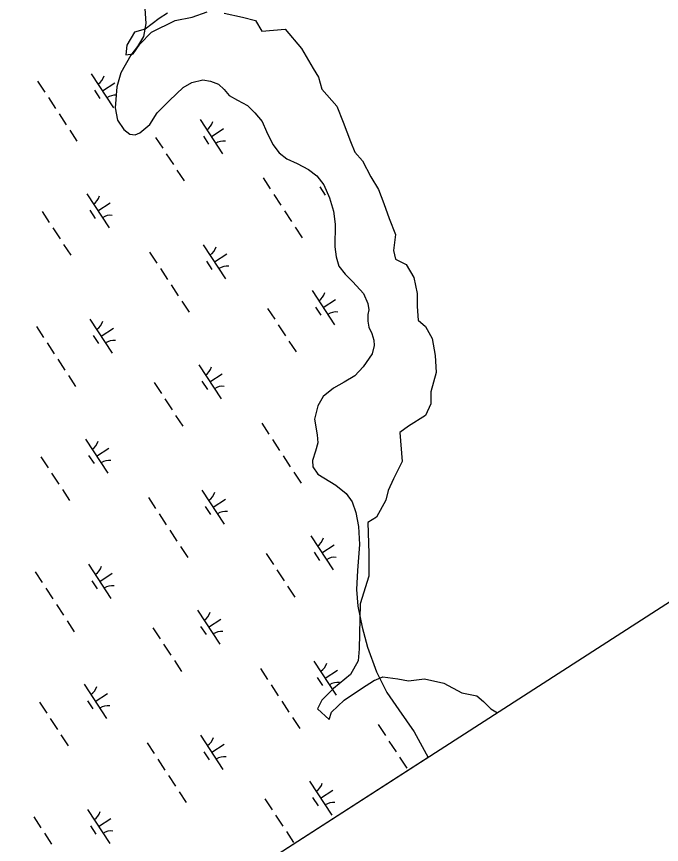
# Model space of a CAD drawing. Extents: x 3945642 to 3966284, y 206476 to 228921.
# Drawn here: x 3958875 to 3959667, y 210277 to 211293 of the extents above; entities that cross this region are included whole.
import ezdxf

# ---------------------------------------------------------------- set-up
doc = ezdxf.new("R2010")
doc.units = 0
for name, color, linetype in [('V-GRID-FRAM', 7, 'Continuous'), ('V-RIVR-EDGE', 7, 'Continuous'), ('V-WETL-SWMP', 7, 'Continuous')]:
    doc.layers.add(name, color=color, linetype=linetype)

msp = doc.modelspace()

# ---------------------------------------------------------------- linework, layer by layer
at = {"layer": 'V-GRID-FRAM'}
msp.add_lwpolyline([(3956475, 226502.1), (3964764.2, 213849), (3957669.1, 209282.6), (3949512, 222000.5), (3956475, 226502.1)], dxfattribs=at)
at = {"layer": 'V-RIVR-EDGE'}
for points in [[(3959060.4, 211297.8), (3959049.9, 211291.2), (3959032.8, 211278.1), (3959019.6, 211274.2), (3959010.4, 211258.4), (3959009.1, 211246.6), (3959018.3, 211247.9), (3959026.2, 211259.7), (3959040.7, 211274.2), (3959069.6, 211288.6), (3959090.6, 211292.6), (3959109, 211299.1)], [(3959130, 211297.8), (3959152.4, 211292.6), (3959168.2, 211288.6), (3959176, 211275.5), (3959204.9, 211278.1), (3959224.7, 211254.4), (3959239.1, 211229.5), (3959245.7, 211219), (3959249.6, 211204.5), (3959268, 211183.5), (3959275.9, 211163.8), (3959285.1, 211140.1), (3959290.4, 211127), (3959299.6, 211116.5), (3959310.1, 211096.7), (3959319.3, 211081), (3959325.9, 211063.9), (3959332.4, 211045.5), (3959340.3, 211025.8), (3959337.7, 211006.1), (3959340.3, 210995.6), (3959353.4, 210989), (3959362.6, 210973.2), (3959366.6, 210953.5), (3959366.6, 210937.7), (3959367.9, 210920.6), (3959377.1, 210912.8), (3959385, 210898.3), (3959388.9, 210877.3), (3959390.2, 210856.3), (3959383.7, 210832.6), (3959383.7, 210818.1), (3959377.1, 210803.7), (3959356.1, 210790.5), (3959345.6, 210782.7), (3959348.2, 210747.2), (3959337.7, 210726.1), (3959331.1, 210711.7), (3959328.5, 210699.9), (3959316.7, 210678.8), (3959306.1, 210672.3), (3959307.5, 210634.2), (3959307.5, 210606.6), (3959296.9, 210572.4), (3959295.6, 210517.2), (3959294.3, 210502.7), (3959285.1, 210485.7), (3959264.1, 210468.6), (3959249.6, 210454.1), (3959244.4, 210443.6), (3959258.8, 210430.5), (3959261.5, 210439.7), (3959277.2, 210454.1), (3959298.3, 210468.6), (3959314.4, 210478.8)], [(3959313.9, 210478.3), (3959324.5, 210483), (3959342.9, 210480.4), (3959356.1, 210477.8), (3959375.8, 210480.4), (3959399.4, 210475.1), (3959421.8, 210463.3), (3959440.2, 210459.4), (3959448.1, 210452.8), (3959457.3, 210443.6), (3959465.2, 210438.6)]]:
    msp.add_lwpolyline(points, dxfattribs=at)
at = {"layer": 'V-WETL-SWMP'}
for p, q in [((3959032.6, 211303.4), (3959033.5, 211285)), ((3959033.5, 211285), (3959030.7, 211269)), ((3959030.7, 211269), (3959023.5, 211256.6)), ((3959023.5, 211256.6), (3959015.1, 211246.1)), ((3959015.1, 211246.1), (3959003, 211224.5)), ((3958966.7, 211223.2), (3958994.1, 211181.4)), ((3959003, 211224.5), (3958998, 211207)), ((3958900.9, 211214.1), (3958909.7, 211200.7)), ((3958980.4, 211202.3), (3958995.5, 211212.1)), ((3959079.5, 211206.4), (3959090.3, 211212.5)), ((3959090.3, 211212.5), (3959103.6, 211215.7)), ((3959103.6, 211215.7), (3959113.1, 211214)), ((3959113.1, 211214), (3959123.1, 211210.6)), ((3959123.1, 211210.6), (3959129.8, 211204.1)), ((3958970.7, 211203.1), (3958977.3, 211193)), ((3958998, 211207), (3958996.2, 211181.6)), ((3959062.6, 211190.5), (3959079.5, 211206.4)), ((3959129.8, 211204.1), (3959136.2, 211196.7)), ((3958914.1, 211194), (3958922.8, 211180.6)), ((3959047.8, 211175.2), (3959062.6, 211190.5)), ((3959136.2, 211196.7), (3959146.2, 211191)), ((3959146.2, 211191), (3959158.3, 211184.4)), ((3958996.2, 211181.6), (3958998.8, 211166.1)), ((3959158.3, 211184.4), (3959167.5, 211175.1)), ((3958927.2, 211173.9), (3958936, 211160.5)), ((3959038.5, 211160.9), (3959047.8, 211175.2)), ((3959167.5, 211175.1), (3959176.6, 211164.5)), ((3958998.8, 211166.1), (3959006.5, 211154.7)), ((3959026.5, 211150.7), (3959038.5, 211160.9)), ((3959100.3, 211167), (3959127.7, 211125.1)), ((3959176.6, 211164.5), (3959181.7, 211152.5)), ((3958940.4, 211153.8), (3958949.1, 211140.5)), ((3959006.5, 211154.7), (3959014.1, 211149.2)), ((3959014.1, 211149.2), (3959020.5, 211148.3)), ((3959020.5, 211148.3), (3959026.5, 211150.7)), ((3959114, 211146), (3959129.1, 211155.9)), ((3959181.7, 211152.5), (3959189.4, 211136.2)), ((3959045.6, 211145.1), (3959054.4, 211131.7)), ((3959104.3, 211146.8), (3959110.8, 211136.8)), ((3959189.4, 211136.2), (3959197.2, 211126.1)), ((3959058.8, 211125), (3959067.5, 211111.7)), ((3959197.2, 211126.1), (3959206.8, 211119)), ((3959206.8, 211119), (3959219.5, 211113.2)), ((3959219.5, 211113.2), (3959233.5, 211105.8)), ((3959071.9, 211105), (3959080.7, 211091.6)), ((3959233.5, 211105.8), (3959243.5, 211097.9)), ((3959243.5, 211097.9), (3959252.3, 211086.7)), ((3959177.6, 211095.3), (3959186.4, 211081.9)), ((3959252.3, 211086.7), (3959259.3, 211071)), ((3959247.3, 211084.3), (3959253.9, 211074.3)), ((3958961.2, 211075.8), (3958988.6, 211034)), ((3959190.7, 211075.2), (3959199.5, 211061.8)), ((3959259.3, 211071), (3959264, 211054.7)), ((3958974.9, 211054.9), (3958989.9, 211064.8)), ((3958906.5, 211054), (3958915.2, 211040.6)), ((3958965.1, 211055.7), (3958971.7, 211045.7)), ((3959203.9, 211055.1), (3959212.7, 211041.8)), ((3959264, 211054.7), (3959266.1, 211038.4)), ((3959266.1, 211038.4), (3959265.8, 211010.8)), ((3958919.6, 211033.9), (3958928.4, 211020.5)), ((3959217, 211035.1), (3959225.8, 211021.7)), ((3958932.8, 211013.8), (3958941.5, 211000.4)), ((3959104.2, 211013.3), (3959131.6, 210971.4)), ((3959265.8, 211010.8), (3959267.4, 210998.4)), ((3959038.4, 211004.1), (3959047.2, 210990.8)), ((3959117.9, 210992.4), (3959133, 211002.2)), ((3959267.4, 210998.4), (3959270.8, 210987.2)), ((3959108.2, 210993.1), (3959114.8, 210983.1)), ((3959270.8, 210987.2), (3959278.3, 210977.2)), ((3959051.6, 210984.1), (3959060.4, 210970.7)), ((3959278.3, 210977.2), (3959287.7, 210967.9)), ((3959287.7, 210967.9), (3959301.1, 210953.4)), ((3959064.7, 210964), (3959073.5, 210950.6)), ((3959237.8, 210957), (3959265.2, 210915.2)), ((3959251.5, 210936.1), (3959266.6, 210946)), ((3959301.1, 210953.4), (3959306.2, 210941)), ((3959077.9, 210943.9), (3959086.7, 210930.5)), ((3959183.1, 210935.2), (3959191.9, 210921.8)), ((3959241.8, 210936.9), (3959248.4, 210926.9)), ((3959306.2, 210941), (3959307.5, 210933.4)), ((3959306.4, 210927.7), (3959306.3, 210919.6)), ((3959307.5, 210933.4), (3959306.4, 210927.7)), ((3958965.1, 210922.1), (3958992.5, 210880.3)), ((3959196.3, 210915.1), (3959205.1, 210901.7)), ((3959306.3, 210919.6), (3959307.6, 210912.3)), ((3958899.3, 210913), (3958908.1, 210899.6)), ((3958978.8, 210901.2), (3958993.9, 210911.1)), ((3959307.6, 210912.3), (3959311, 210904.4)), ((3959311, 210904.4), (3959313.7, 210896)), ((3958969.1, 210902), (3958975.6, 210892)), ((3959209.4, 210895.1), (3959218.2, 210881.7)), ((3959313.7, 210896), (3959314.2, 210889.7)), ((3958912.5, 210892.9), (3958921.2, 210879.5)), ((3959314.2, 210889.7), (3959311.7, 210879.5)), ((3959311.7, 210879.5), (3959300.7, 210863.3)), ((3958925.6, 210872.8), (3958934.4, 210859.5)), ((3959098.7, 210865.9), (3959126.1, 210824.1)), ((3959300.7, 210863.3), (3959290.1, 210852.6)), ((3959112.4, 210845), (3959127.4, 210854.8)), ((3958938.8, 210852.8), (3958947.5, 210839.4)), ((3959044, 210844.1), (3959052.8, 210830.7)), ((3959102.6, 210845.8), (3959109.2, 210835.7)), ((3959277.3, 210844.5), (3959264, 210837.1)), ((3959290.1, 210852.6), (3959277.3, 210844.5)), ((3959264, 210837.1), (3959251.4, 210827.1)), ((3959057.1, 210824), (3959065.9, 210810.6)), ((3959251.4, 210827.1), (3959244.9, 210815.5)), ((3959244.9, 210815.5), (3959240.9, 210799.1)), ((3959070.3, 210803.9), (3959079.1, 210790.5)), ((3959241.8, 210803.3), (3959241.9, 210803.1)), ((3959176, 210794.2), (3959184.7, 210780.8)), ((3959240.9, 210799.1), (3959244, 210780.1)), ((3958959.5, 210774.7), (3958986.9, 210732.9)), ((3959189.1, 210774.1), (3959197.9, 210760.8)), ((3959244, 210780.1), (3959244.8, 210770.1)), ((3958973.2, 210753.8), (3958988.3, 210763.7)), ((3959244.8, 210770.1), (3959242, 210759.8)), ((3958904.9, 210752.9), (3958913.6, 210739.5)), ((3958963.5, 210754.6), (3958970.1, 210744.6)), ((3959202.3, 210754.1), (3959211, 210740.7)), ((3959242, 210759.8), (3959238.4, 210748.5)), ((3959238.4, 210748.5), (3959238.6, 210740.6)), ((3958918, 210732.8), (3958926.8, 210719.4)), ((3959215.4, 210734), (3959224.2, 210720.6)), ((3959238.6, 210740.6), (3959244.8, 210731.6)), ((3959244.8, 210731.6), (3959267.1, 210718.2)), ((3958931.2, 210712.7), (3958939.9, 210699.4)), ((3959102.6, 210712.2), (3959130, 210670.4)), ((3959267.1, 210718.2), (3959279.5, 210708.1)), ((3959036.8, 210703.1), (3959045.6, 210689.7)), ((3959116.3, 210691.3), (3959131.4, 210701.1)), ((3959279.5, 210708.1), (3959287, 210697.7)), ((3959106.6, 210692.1), (3959113.2, 210682)), ((3959287, 210697.7), (3959291.5, 210684.7)), ((3959050, 210683), (3959058.7, 210669.6)), ((3959291.5, 210684.7), (3959294.9, 210667.6)), ((3959063.1, 210662.9), (3959071.9, 210649.5)), ((3959294.9, 210667.6), (3959295.8, 210645.2)), ((3959236.2, 210656), (3959263.6, 210614.1)), ((3959076.3, 210642.8), (3959085.1, 210629.5)), ((3959249.9, 210635.1), (3959265, 210644.9)), ((3959295.8, 210645.2), (3959293.4, 210613.5)), ((3959181.5, 210634.1), (3959190.3, 210620.7)), ((3959240.2, 210635.8), (3959246.7, 210625.8)), ((3958963.5, 210621), (3958990.9, 210579.2)), ((3958897.7, 210611.9), (3958906.5, 210598.5)), ((3958977.2, 210600.1), (3958992.2, 210610)), ((3959194.7, 210614.1), (3959203.4, 210600.7)), ((3959293.4, 210613.5), (3959292.4, 210590.2)), ((3958967.4, 210600.9), (3958974, 210590.9)), ((3958910.8, 210591.8), (3958919.6, 210578.5)), ((3959207.8, 210594), (3959216.6, 210580.6)), ((3959292.4, 210590.2), (3959294.1, 210569.6)), ((3958924, 210571.8), (3958932.8, 210558.4)), ((3959294.1, 210569.6), (3959299.1, 210543.9)), ((3959097.1, 210564.8), (3959124.5, 210523)), ((3958937.1, 210551.7), (3958945.9, 210538.3)), ((3959110.8, 210543.9), (3959125.8, 210553.8)), ((3959042.4, 210543), (3959051.1, 210529.6)), ((3959101, 210544.7), (3959107.6, 210534.7)), ((3959299.1, 210543.9), (3959305.9, 210519.2)), ((3959055.5, 210522.9), (3959064.3, 210509.5)), ((3959305.9, 210519.2), (3959316.8, 210489.1)), ((3959068.7, 210502.8), (3959077.4, 210489.4)), ((3959240.1, 210502.3), (3959267.5, 210460.5)), ((3959174.3, 210493.2), (3959183.1, 210479.8)), ((3959253.8, 210481.4), (3959268.9, 210491.2)), ((3959316.8, 210489.1), (3959329.6, 210463.8)), ((3959244.1, 210482.2), (3959250.7, 210472.1)), ((3958957.9, 210473.7), (3958985.3, 210431.8)), ((3959187.5, 210473.1), (3959196.3, 210459.7)), ((3958971.6, 210452.8), (3958986.7, 210462.6)), ((3959329.6, 210463.8), (3959344.3, 210442.3)), ((3958903.2, 210451.8), (3958912, 210438.4)), ((3958961.9, 210453.5), (3958968.5, 210443.5)), ((3959200.7, 210453), (3959209.4, 210439.6)), ((3959344.3, 210442.3), (3959363.1, 210415.3)), ((3958916.4, 210431.8), (3958925.2, 210418.4)), ((3959213.8, 210432.9), (3959222.6, 210419.5)), ((3959319, 210424.2), (3959327.8, 210410.8)), ((3958929.5, 210411.7), (3958938.3, 210398.3)), ((3959101, 210411.1), (3959128.4, 210369.3)), ((3959363.1, 210415.3), (3959380.1, 210383.8)), ((3959035.2, 210402), (3959044, 210388.6)), ((3959114.7, 210390.2), (3959129.8, 210400.1)), ((3959332.2, 210404.1), (3959341, 210390.8)), ((3959105, 210391), (3959111.5, 210381)), ((3959380.1, 210383.8), (3958759.3, 209984.3)), ((3959048.4, 210381.9), (3959057.1, 210368.5)), ((3959345.3, 210384.1), (3959354.1, 210370.7)), ((3959061.5, 210361.9), (3959070.3, 210348.5)), ((3959234.6, 210354.9), (3959262, 210313.1)), ((3959074.7, 210341.8), (3959083.4, 210328.4)), ((3959238.5, 210334.8), (3959245.1, 210324.7)), ((3959248.3, 210334), (3959263.3, 210343.9)), ((3959179.9, 210333.1), (3959188.7, 210319.7)), ((3958961.9, 210320), (3958989.3, 210278.2)), ((3958896.1, 210310.9), (3958904.8, 210297.5)), ((3958975.6, 210299.1), (3958990.6, 210308.9)), ((3959193, 210313), (3959201.8, 210299.6)), ((3958965.8, 210299.9), (3958972.4, 210289.8)), ((3958909.2, 210290.8), (3958918, 210277.4)), ((3959206.2, 210292.9), (3959215, 210279.5))]:
    msp.add_line(p, q, dxfattribs=at)
for centre, start, end in [((3958965.5, 211225.5), 302.4575, 344.0011), ((3958995.8, 211179.3), 85.0846, 124.0011), ((3959099.1, 211169.3), 302.4575, 344.0011), ((3959129.3, 211123.1), 82.4574, 124.0011), ((3958959.9, 211078.1), 302.4575, 344.0011), ((3958990.2, 211031.9), 82.4574, 124.0011), ((3959103, 211015.6), 302.4575, 344.0011), ((3959133.3, 210969.4), 82.4574, 124.0011), ((3959236.6, 210959.4), 302.4575, 344.0011), ((3959266.9, 210913.2), 82.4574, 124.0011), ((3958963.9, 210924.4), 302.4575, 344.0011), ((3958994.1, 210878.2), 82.4574, 124.0011), ((3959097.4, 210868.2), 302.4575, 344.0011), ((3959127.7, 210822), 82.4574, 124.0011), ((3958958.3, 210777.1), 302.4575, 344.0011), ((3958988.6, 210730.9), 82.4574, 124.0011), ((3959101.4, 210714.5), 302.4575, 344.0011), ((3959131.7, 210668.3), 82.4574, 124.0011), ((3959235, 210658.3), 302.4575, 344.0011), ((3959265.2, 210612.1), 82.4574, 124.0011), ((3958962.2, 210623.4), 302.4575, 344.0011), ((3958992.5, 210577.2), 82.4574, 124.0011), ((3959095.8, 210567.1), 302.4575, 344.0011), ((3959126.1, 210520.9), 82.4574, 124.0011), ((3959238.9, 210504.6), 302.4575, 344.0011), ((3958956.7, 210476), 302.4575, 344.0011), ((3959269.2, 210458.4), 82.4574, 124.0011), ((3958987, 210429.8), 82.4574, 124.0011), ((3959099.8, 210413.4), 302.4575, 344.0011), ((3959130, 210367.2), 82.4574, 124.0011), ((3959233.4, 210357.2), 302.4575, 344.0011), ((3959263.6, 210311), 82.4574, 124.0011), ((3958960.6, 210322.3), 302.4575, 344.0011), ((3958990.9, 210276.1), 82.4574, 124.0011)]:
    msp.add_arc(centre, 17.6, start, end, dxfattribs=at)

doc.saveas('drawing.dxf')
